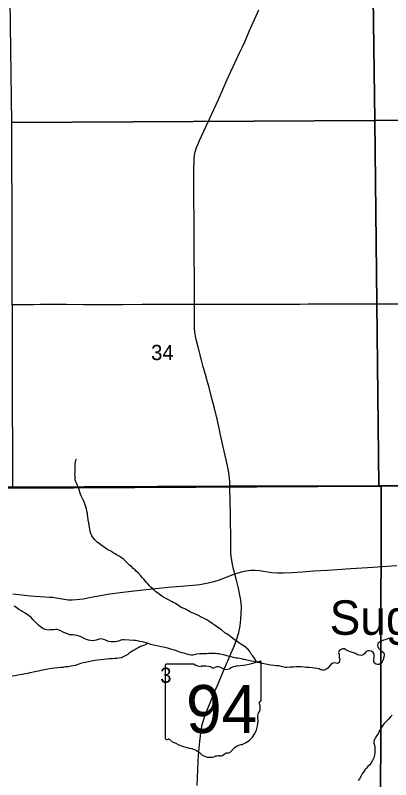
# Model space of a CAD drawing. Extents: x 1985906 to 2360102, y 891258 to 1222054.
# Drawn here: x 2188463 to 2193915, y 989843 to 1000932 of the extents above; entities that cross this region are included whole.
import ezdxf

# ---------------------------------------------------------------- set-up
doc = ezdxf.new("R2010")
doc.units = 0
for name, color, linetype in [('GM_X_County_Road', 7, 'Continuous'), ('GM_X_Minor_River', 7, 'Continuous'), ('GM_X_Minor_River_Text', 7, 'Continuous'), ('GM_X_Section', 7, 'Continuous'), ('GM_X_Section_Text', 7, 'Continuous'), ('GM_X_State_Location', 7, 'Continuous'), ('GM_X_State_Route', 7, 'Continuous'), ('GM_X_State_Shield', 7, 'Continuous'), ('GM_X_Township', 7, 'Continuous')]:
    doc.layers.add(name, color=color, linetype=linetype)

msp = doc.modelspace()

# ---------------------------------------------------------------- linework, layer by layer
at = {"layer": 'GM_X_County_Road'}
for points in [[(2188416, 996735), (2188600, 996736), (2188731, 996738), (2188829, 996739), (2188911, 996740), (2188993, 996740), (2189091, 996740), (2189206, 996739), (2189452, 996737), (2189583, 996737), (2190026, 996737), (2190305, 996739), (2190502, 996739), (2190715, 996739), (2190977, 996739), (2191064, 996739)], [(2191064, 996739), (2191158, 996740), (2191355, 996739), (2191469, 996739), (2191584, 996739), (2191780, 996741), (2191927, 996742), (2192042, 996742), (2192140, 996742), (2192386, 996743), (2192501, 996742), (2192599, 996743), (2192714, 996744), (2192861, 996745), (2193107, 996744), (2193254, 996745), (2193353, 996745), (2193533, 996745), (2193631, 996746), (2193877, 996747), (2194058, 996748)], [(2191652, 992828), (2191698, 992842), (2191753, 992858), (2191785, 992867), (2191816, 992874), (2191851, 992878), (2191881, 992881), (2191946, 992882), (2192011, 992877), (2192189, 992851), (2192271, 992844), (2192353, 992843), (2192484, 992849), (2192631, 992860), (2192795, 992872), (2192991, 992883), (2193139, 992892), (2193334, 992906), (2193661, 992927), (2193792, 992935), (2194005, 992948)], [(2188426, 992537), (2188684, 992512), (2188960, 992493), (2189002, 992489), (2189058, 992482), (2189117, 992473), (2189171, 992463), (2189202, 992457), (2189232, 992452), (2189260, 992450), (2189291, 992450), (2189353, 992455), (2189450, 992469), (2189563, 992490), (2189838, 992537), (2189984, 992557), (2190147, 992577), (2190407, 992606), (2190685, 992634), (2191045, 992665), (2191143, 992676), (2191240, 992692), (2191351, 992717), (2191430, 992742), (2191628, 992820), (2191652, 992828)]]:
    msp.add_lwpolyline(points, dxfattribs=at)
at = {"layer": 'GM_X_Minor_River'}
for points in [[(2189409, 993986), (2189401, 994012), (2189394, 994038), (2189386, 994062), (2189376, 994088), (2189368, 994112), (2189357, 994134), (2189343, 994164), (2189335, 994194), (2189332, 994224), (2189332, 994248), (2189330, 994274), (2189332, 994298), (2189335, 994330), (2189334, 994422), (2189336, 994452), (2189342, 994476), (2189350, 994498)], [(2191967, 991549), (2191965, 991555), (2191950, 991581), (2191934, 991609), (2191910, 991638), (2191889, 991666), (2191869, 991702), (2191843, 991732), (2191808, 991764), (2191786, 991780), (2191738, 991811), (2191710, 991829), (2191682, 991851), (2191647, 991874), (2191617, 991898), (2191587, 991918), (2191534, 991958), (2191508, 991975), (2191460, 992011), (2191432, 992033), (2191399, 992055), (2191349, 992088), (2191321, 992110), (2191274, 992142), (2191244, 992161), (2191184, 992191), (2191154, 992207), (2191123, 992224), (2191091, 992238), (2191061, 992254), (2191033, 992266), (2191009, 992275), (2190987, 992287), (2190961, 992301), (2190933, 992315), (2190902, 992329), (2190874, 992342), (2190850, 992356), (2190802, 992388), (2190780, 992402), (2190757, 992413), (2190731, 992429), (2190697, 992447), (2190659, 992467), (2190625, 992484), (2190592, 992504), (2190550, 992534), (2190528, 992552), (2190506, 992567), (2190459, 992613), (2190433, 992635), (2190411, 992657), (2190393, 992679), (2190372, 992700), (2190350, 992726), (2190328, 992750), (2190306, 992778), (2190285, 992802), (2190247, 992842), (2190225, 992863), (2190204, 992887), (2190176, 992907), (2190150, 992937), (2190128, 992951), (2190079, 992998), (2190059, 993020), (2190033, 993042), (2190001, 993066), (2189972, 993085), (2189934, 993107), (2189912, 993119), (2189886, 993135), (2189858, 993151), (2189831, 993166), (2189809, 993178), (2189773, 993202), (2189739, 993226), (2189650, 993291), (2189620, 993321), (2189599, 993349), (2189575, 993382), (2189559, 993416), (2189550, 993448), (2189546, 993472), (2189540, 993512), (2189534, 993536), (2189529, 993570), (2189521, 993612), (2189516, 993654), (2189512, 993688), (2189510, 993710), (2189503, 993740), (2189499, 993766), (2189491, 993792), (2189485, 993816), (2189474, 993844), (2189462, 993870), (2189450, 993902), (2189433, 993932), (2189421, 993960), (2189409, 993986)], [(2189498, 991877), (2189464, 991893), (2189428, 991909), (2189390, 991924), (2189356, 991934), (2189328, 991940), (2189304, 991944), (2189278, 991945), (2189250, 991945), (2189219, 991959), (2189193, 991969), (2189159, 991984), (2189125, 992002), (2189101, 992014), (2189075, 992022), (2189053, 992021), (2189019, 992019), (2188993, 992017), (2188971, 992015), (2188943, 992014), (2188919, 992018), (2188895, 992020), (2188861, 992038), (2188830, 992059), (2188802, 992085), (2188774, 992109), (2188745, 992139), (2188723, 992163), (2188695, 992196), (2188671, 992216), (2188640, 992236), (2188606, 992258), (2188572, 992277), (2188548, 992291), (2188514, 992313), (2188471, 992345), (2188449, 992362)], [(2190381, 991821), (2190340, 991797), (2190280, 991774), (2190256, 991762), (2190228, 991746), (2190200, 991727), (2190174, 991717), (2190144, 991699), (2190119, 991678), (2190095, 991660), (2190057, 991640), (2190029, 991624), (2189999, 991613), (2189967, 991605), (2189939, 991601), (2189907, 991600), (2189873, 991598), (2189833, 991596), (2189793, 991591), (2189751, 991589), (2189707, 991583), (2189664, 991578), (2189620, 991572), (2189572, 991561), (2189528, 991555), (2189454, 991538), (2189410, 991528), (2189364, 991509), (2189334, 991501), (2189276, 991488), (2189232, 991482), (2189192, 991478), (2189156, 991471), (2189118, 991469), (2189080, 991465), (2189034, 991460), (2188987, 991454), (2188935, 991445), (2188885, 991437), (2188839, 991426), (2188801, 991418), (2188765, 991412), (2188705, 991399), (2188675, 991391), (2188643, 991385), (2188613, 991378), (2188585, 991372), (2188561, 991368), (2188533, 991364), (2188499, 991357), (2188463, 991351), (2188419, 991343)], [(2192900, 991437), (2192874, 991449), (2192844, 991456), (2192810, 991462), (2192772, 991468), (2192732, 991472), (2192694, 991473), (2192656, 991477), (2192616, 991480), (2192576, 991482), (2192540, 991482), (2192496, 991477), (2192456, 991475), (2192404, 991471), (2192382, 991470), (2192348, 991478), (2192325, 991484), (2192289, 991494), (2192249, 991497), (2192215, 991499), (2192173, 991503), (2192141, 991508), (2192101, 991518), (2192073, 991524), (2192047, 991531), (2192017, 991539), (2191985, 991545), (2191959, 991551), (2191929, 991558), (2191895, 991564), (2191824, 991578), (2191794, 991585), (2191772, 991589), (2191746, 991597), (2191722, 991603), (2191694, 991606), (2191668, 991608), (2191630, 991616), (2191596, 991626), (2191556, 991635), (2191534, 991641), (2191504, 991649), (2191481, 991655), (2191443, 991664), (2191419, 991668), (2191389, 991670), (2191365, 991672), (2191327, 991673), (2191297, 991673), (2191267, 991673), (2191239, 991670), (2191181, 991670), (2191143, 991668), (2191101, 991663), (2191077, 991659), (2191039, 991651), (2191015, 991648), (2190989, 991652), (2190939, 991670), (2190915, 991678), (2190879, 991685), (2190851, 991693), (2190829, 991701), (2190791, 991715), (2190756, 991726), (2190720, 991738), (2190692, 991748), (2190658, 991757), (2190612, 991767), (2190562, 991777), (2190516, 991784), (2190474, 991796), (2190431, 991805), (2190393, 991817), (2190365, 991827), (2190305, 991842), (2190273, 991850), (2190239, 991858), (2190209, 991862), (2190183, 991863), (2190115, 991869), (2190045, 991872), (2190021, 991874), (2189997, 991866), (2189975, 991859), (2189943, 991847), (2189913, 991841), (2189889, 991841), (2189855, 991842), (2189823, 991848), (2189793, 991856), (2189761, 991872), (2189728, 991881), (2189690, 991885), (2189666, 991879), (2189637, 991866), (2189613, 991860), (2189585, 991858), (2189553, 991860), (2189525, 991867), (2189498, 991877)], [(2193942, 991897), (2193912, 991895), (2193884, 991889), (2193860, 991882), (2193832, 991874), (2193808, 991866), (2193780, 991852), (2193752, 991839), (2193729, 991821), (2193721, 991795), (2193729, 991773), (2193739, 991751), (2193766, 991721), (2193788, 991705), (2193810, 991688), (2193820, 991662), (2193818, 991640), (2193811, 991605), (2193803, 991583), (2193789, 991555), (2193778, 991533), (2193748, 991515), (2193724, 991514), (2193702, 991520), (2193680, 991534), (2193671, 991558), (2193671, 991588), (2193675, 991618), (2193676, 991642), (2193672, 991664), (2193662, 991686), (2193636, 991708), (2193602, 991710), (2193580, 991710), (2193556, 991703), (2193532, 991669), (2193506, 991649), (2193480, 991645), (2193456, 991648), (2193434, 991656), (2193404, 991672), (2193376, 991684), (2193344, 991693), (2193292, 991713), (2193263, 991729), (2193241, 991739), (2193215, 991740), (2193187, 991728), (2193166, 991712), (2193158, 991688), (2193164, 991664), (2193166, 991642), (2193168, 991616), (2193175, 991590), (2193173, 991566), (2193165, 991542), (2193141, 991531), (2193119, 991533), (2193089, 991537), (2193065, 991529), (2193043, 991512), (2193024, 991490), (2193000, 991460), (2192970, 991440), (2192946, 991431), (2192922, 991433), (2192900, 991437)], [(2193937, 990779), (2193912, 990753), (2193884, 990721), (2193844, 990682), (2193820, 990660), (2193803, 990638), (2193785, 990610), (2193769, 990577), (2193753, 990555), (2193744, 990533), (2193730, 990507), (2193710, 990479), (2193694, 990454), (2193681, 990428), (2193671, 990398), (2193671, 990372), (2193680, 990344), (2193682, 990318), (2193682, 990296), (2193684, 990266), (2193683, 990236), (2193679, 990198), (2193669, 990162), (2193656, 990132), (2193636, 990095), (2193610, 990059), (2193583, 990033), (2193565, 990011), (2193541, 989984), (2193525, 989962), (2193500, 989926), (2193482, 989890), (2193460, 989857)], [(2193460, 989857), (2193441, 989833)]]:
    msp.add_lwpolyline(points, dxfattribs=at)
at = {"layer": 'GM_X_Section'}
for points in [[(2188341, 1004702), (2193610, 1004754), (2193684, 999405), (2188411, 999377)], [(2198910, 1004717), (2199007, 999427), (2193684, 999405), (2193610, 1004754)], [(2188411, 999377), (2193684, 999405), (2193744, 994102), (2188426, 994074)], [(2193684, 999405), (2199007, 999427), (2199105, 994124), (2193774, 994102), (2193744, 994102)], [(2193744, 994102), (2193774, 994102), (2193764, 988725), (2188343, 988738), (2188310, 994077), (2188426, 994074)], [(2199105, 994124), (2199153, 994125), (2199171, 988738), (2193764, 988725), (2193774, 994102)]]:
    msp.add_lwpolyline(points, close=True, dxfattribs=at)
at = {"layer": 'GM_X_State_Route'}
for points in [[(2191703, 992623), (2191676, 992737), (2191657, 992809), (2191652, 992828), (2191634, 992899), (2191618, 992964), (2191607, 993027), (2191600, 993077), (2191595, 993141), (2191593, 993213), (2191592, 993273), (2191586, 993700), (2191582, 993880), (2191580, 994075), (2191580, 994077), (2191577, 994159), (2191572, 994224), (2191563, 994289), (2191552, 994353), (2191525, 994481), (2191481, 994673), (2191453, 994800), (2191439, 994866), (2191422, 994944), (2191393, 995073), (2191356, 995232), (2191319, 995374), (2191276, 995532), (2191249, 995628), (2191223, 995722), (2191193, 995833), (2191168, 995928), (2191117, 996118), (2191089, 996230), (2191079, 996278), (2191074, 996304), (2191071, 996327), (2191068, 996349), (2191066, 996376), (2191063, 996442), (2191064, 996590), (2191065, 996721), (2191064, 996739), (2191064, 996819), (2191065, 996983), (2191065, 997098), (2191059, 997475), (2191060, 997639), (2191060, 997705), (2191060, 997786), (2191060, 997901), (2191059, 998016), (2191057, 998212), (2191057, 998294), (2191057, 998507), (2191057, 998639), (2191058, 998720), (2191059, 998803), (2191062, 998851), (2191067, 998901), (2191071, 998926), (2191076, 998951), (2191084, 998982), (2191095, 999012), (2191114, 999058), (2191140, 999117), (2191168, 999177), (2191263, 999386), (2191345, 999565), (2191412, 999712), (2191541, 999998), (2191595, 1000117), (2191719, 1000385), (2191760, 1000474), (2191794, 1000549), (2191834, 1000638), (2191866, 1000713), (2191959, 1000923), (2192000, 1001012)], [(2191372, 991151), (2191383, 991176), (2191452, 991342), (2191517, 991492), (2191640, 991779), (2191679, 991886), (2191707, 991980), (2191727, 992076), (2191740, 992173), (2191745, 992255), (2191746, 992351), (2191742, 992400), (2191737, 992449), (2191721, 992546), (2191703, 992623)], [(2191106, 989760), (2191113, 989989), (2191124, 990202), (2191143, 990398), (2191164, 990561), (2191179, 990641), (2191201, 990721), (2191238, 990830), (2191282, 990936), (2191372, 991151)]]:
    msp.add_lwpolyline(points, dxfattribs=at)
at = {"layer": 'GM_X_State_Shield'}
for p, q in [((2190640, 991503), (2190640, 990446)), ((2191061, 991521), (2190654, 991521)), ((2192032, 990994), (2192032, 991547)), ((2192032, 990994), (2192032, 990994))]:
    msp.add_line(p, q, dxfattribs=at)
for centre, radius, start, end in [((2190656, 991505), 16.1, 98.1301, 188.1301), ((2191158, 991643), 156, 231.6195, 271.1119), ((2191210, 990928), 562, 80.4867, 94.9883), ((2191338, 991510), 45.1, 219.7921, 297.1024), ((2191404, 991388), 93.8, 54.4667, 119.1411), ((2191724, 991198), 297, 97.3462, 120.7689), ((2191536, 992961), 1476, 275.8445, 288.9065), ((2192017, 991549), 15.5, 351.8621, 97.738), ((2191525, 991556), 113, 233.8562, 294.8282), ((2192028, 990954), 24, 107.944, 210.337), ((2191876, 990884), 144, 340.033, 23.6496), ((2192015, 990992), 16.6, 289.6038, 7.7341), ((2192087, 990763), 105, 136.8065, 186.9296), ((2191619, 990693), 369, 292.3089, 8.9858), ((2190656, 990444), 16.3, 171.9584, 258.3066), ((2190658, 990552), 124, 267.339, 280.6039), ((2190684, 990385), 44.8, 29.7484, 93.2717), ((2191249, 991334), 1066, 240.4129, 257.1985), ((2190931, 989971), 334, 47.1842, 75.836), ((2191518, 990344), 119, 282.8732, 323.2771), ((2191774, 990149), 202, 94.4031, 142.5768), ((2191292, 990380), 212, 230.7004, 286.2918), ((2191414, 990014), 174, 85.6951, 111.2099), ((2191430, 990301), 113, 268.777, 315.5493), ((2191532, 990198), 31.8, 65.7517, 132.6484)]:
    msp.add_arc(centre, radius, start, end, dxfattribs=at)
at = {"layer": 'GM_X_Township'}
for points in [[(2204498, 1002246), (2204524, 998046), (2204528, 997304), (2204539, 995545), (2204548, 994125), (2199918, 994119), (2199842, 994119), (2199558, 994117), (2199107, 994124), (2199010, 994117), (2198946, 994122), (2193734, 994108), (2191581, 994099), (2188413, 994087), (2188287, 994087), (2183118, 994054), (2181737, 994049), (2177800, 994032), (2174814, 994019)], [(2174814, 994019), (2177800, 994032), (2181737, 994049), (2183118, 994054), (2188287, 994087), (2188413, 994087), (2191581, 994099), (2193734, 994108), (2198946, 994122)]]:
    msp.add_lwpolyline(points, dxfattribs=at)

# ---------------------------------------------------------------- texts
at = {"layer": 'GM_X_Minor_River_Text'}
msp.add_text('Sugar', height=500.1, rotation=359.9766, dxfattribs=at).set_placement((2193027, 991945))
at = {"layer": 'GM_X_Section_Text'}
for s, p in [('34', (2190435, 995930)), ('3', (2190567, 991248))]:
    msp.add_text(s, height=221, rotation=0, dxfattribs=at).set_placement(p)
at = {"layer": 'GM_X_State_Location'}
msp.add_text('94', height=1, rotation=0, dxfattribs=at).set_placement((2191068, 990831))
for s in ['s', 'r']:
    msp.add_text(s, height=1, dxfattribs=at).set_placement((2191320, 990904))
at = {"layer": 'GM_X_State_Shield'}
msp.add_text('94', height=696.1, dxfattribs=at).set_placement((2190942, 990520))

doc.saveas('drawing.dxf')
